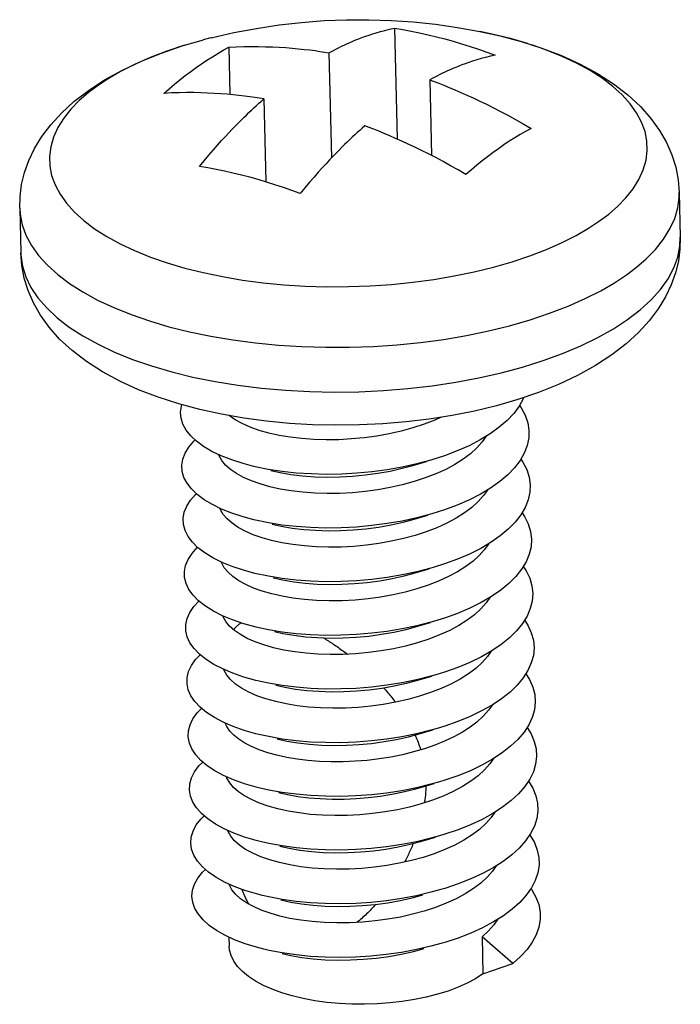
# Model space of a CAD drawing. Header units: millimetres. Extents: x 6 to 414, y 7 to 290.
# Tile 310 of 341: x 123.089 to 123.64, y 209.406 to 210.228. Entities that reach past the tile are written whole.
import ezdxf

# ---------------------------------------------------------------- set-up
doc = ezdxf.new("R2010")
doc.units = ezdxf.units.MM
doc.header["$LTSCALE"] = 23.1
doc.layers.get('0').update_dxf_attribs({"linetype": 'CONTINUOUS'})
for name, color, linetype in [('03_ALL_AXES', 7, 'CONTINUOUS'), ('09_ALL_ROUNDS', 7, 'CONTINUOUS'), ('20_ALL_FEATURES', 7, 'CONTINUOUS')]:
    doc.layers.add(name, color=color, linetype=linetype)

msp = doc.modelspace()

# ---------------------------------------------------------------- linework, layer by layer
at = {"color": 40, "linetype": 'Continuous'}
msp.add_line((123.26366, 209.54924), (123.26342, 209.55115), dxfattribs=at)
for points in [[(123.26756, 209.71877), (123.26793, 209.71924), (123.26832, 209.7197), (123.26872, 209.72015), (123.26912, 209.72059), (123.26954, 209.72102), (123.26997, 209.72144), (123.2704, 209.72185), (123.27084, 209.72225), (123.2713, 209.72263), (123.27176, 209.72301), (123.27218, 209.72334), (123.2726, 209.72366), (123.27304, 209.72397), (123.27348, 209.72427), (123.27393, 209.72456)], [(123.3426, 209.71198), (123.34363, 209.71136), (123.34466, 209.71073), (123.34568, 209.7101), (123.3467, 209.70946), (123.34771, 209.70881), (123.34873, 209.70816), (123.34974, 209.7075), (123.35074, 209.70683), (123.35175, 209.70616), (123.35275, 209.70548), (123.35385, 209.70472), (123.35496, 209.70395), (123.35605, 209.70317), (123.35715, 209.70239), (123.35824, 209.70159), (123.35933, 209.70079), (123.36041, 209.69998), (123.36149, 209.69917), (123.36256, 209.69835)], [(123.39271, 209.67034), (123.3936, 209.66933), (123.39447, 209.66832), (123.39534, 209.66732), (123.39619, 209.66631), (123.39703, 209.66531), (123.39786, 209.66431), (123.39867, 209.66331), (123.39948, 209.66231), (123.40027, 209.66131), (123.40105, 209.66031), (123.40181, 209.65931), (123.40257, 209.65831)], [(123.41894, 209.63103), (123.41938, 209.63003), (123.41982, 209.62903), (123.42024, 209.62801), (123.42066, 209.62699), (123.42107, 209.62596), (123.42146, 209.62493), (123.4218, 209.62403), (123.42212, 209.62313), (123.42244, 209.62223), (123.42276, 209.62132), (123.42306, 209.6204), (123.42336, 209.61948), (123.42365, 209.61855)], [(123.42792, 209.58864), (123.4279, 209.58764), (123.42787, 209.58663), (123.42783, 209.58562), (123.42779, 209.58462), (123.42773, 209.5836), (123.42766, 209.58259), (123.42759, 209.58158), (123.4275, 209.58056), (123.42741, 209.57954), (123.4273, 209.57852), (123.42719, 209.5775), (123.42707, 209.57648), (123.42693, 209.57546), (123.42679, 209.57443)], [(123.41735, 209.54052), (123.41687, 209.53934), (123.41638, 209.53816), (123.41588, 209.537), (123.41538, 209.53585), (123.41487, 209.53471), (123.41436, 209.53358), (123.41385, 209.53246), (123.41333, 209.53136), (123.41281, 209.53027), (123.41228, 209.52918), (123.41175, 209.52811), (123.41122, 209.52705), (123.41069, 209.526), (123.41015, 209.52497)], [(123.28029, 209.48995), (123.27983, 209.49082), (123.27938, 209.4917), (123.27894, 209.49259), (123.2785, 209.49348), (123.27807, 209.49439), (123.27764, 209.4953), (123.27722, 209.49622), (123.27681, 209.49715), (123.2764, 209.49808), (123.276, 209.49903), (123.27567, 209.49984), (123.27534, 209.50065), (123.27501, 209.50147), (123.27468, 209.5023)], [(123.38614, 209.48979), (123.3852, 209.48874), (123.38425, 209.4877), (123.3833, 209.48668), (123.38234, 209.48566), (123.38138, 209.48467), (123.38041, 209.48369), (123.37944, 209.48272), (123.37846, 209.48176), (123.37747, 209.48083), (123.37649, 209.4799), (123.37549, 209.47899), (123.3745, 209.4781), (123.37349, 209.47722), (123.37249, 209.47635), (123.37147, 209.47551), (123.37046, 209.47467)]]:
    msp.add_lwpolyline(points, dxfattribs=at)
at = {"layer": '03_ALL_AXES', "color": 7, "linetype": 'Continuous'}
for p, q in [((123.63917, 210.08332), (123.64005, 210.04607)), ((123.08932, 210.07029), (123.0902, 210.03305)), ((123.26376, 209.46245), (123.26394, 209.45495))]:
    msp.add_line(p, q, dxfattribs=at)
msp.add_lwpolyline([(123.24888, 210.21236), (123.26787, 210.21671), (123.2867, 210.22028), (123.30555, 210.22313), (123.32432, 210.22527), (123.34305, 210.2267), (123.36172, 210.22744), (123.38033, 210.22751), (123.39891, 210.2269), (123.41741, 210.22562), (123.43592, 210.22366), (123.45442, 210.22103), (123.47306, 210.21767)], dxfattribs=at)
at = {"layer": '09_ALL_ROUNDS', "color": 7, "linetype": 'Continuous'}
for p, q in [((123.24878, 210.21233), (123.24226, 210.21065)), ((123.24888, 210.21236), (123.24878, 210.21233)), ((123.51277, 210.20755), (123.49973, 210.21141)), ((123.15387, 210.17212), (123.14629, 210.16639)), ((123.21607, 209.93384), (123.23375, 209.92951)), ((123.52179, 209.91666), (123.50451, 209.91076)), ((123.50451, 209.91076), (123.4867, 209.9056)), ((123.4867, 209.9056), (123.46841, 209.90118))]:
    msp.add_line(p, q, dxfattribs=at)
for points in [[(123.1463, 210.16831), (123.16011, 210.17731), (123.17498, 210.18552), (123.19087, 210.193), (123.20758, 210.19971), (123.22486, 210.20561), (123.24267, 210.21076)], [(123.47304, 210.21767), (123.48991, 210.21395), (123.50751, 210.20925), (123.52455, 210.20377), (123.5409, 210.19751), (123.5565, 210.19041), (123.57107, 210.18255), (123.58447, 210.17393), (123.59643, 210.16472), (123.60677, 210.15514), (123.61554, 210.14524), (123.62275, 210.13524), (123.62855, 210.12509), (123.63304, 210.11481), (123.63628, 210.10442), (123.63832, 210.09388), (123.63917, 210.08332)], [(123.49973, 210.21141), (123.48428, 210.21527), (123.47306, 210.21767)], [(123.22681, 210.2062), (123.21205, 210.20127), (123.19814, 210.19591), (123.18516, 210.19017), (123.17338, 210.18419), (123.16299, 210.17817), (123.15387, 210.17212)], [(123.57277, 210.05971), (123.58035, 210.06544), (123.58767, 210.07181), (123.5946, 210.07892), (123.60066, 210.08651), (123.60553, 210.09431), (123.60917, 210.10228), (123.6115, 210.1103), (123.61252, 210.11835), (123.61225, 210.12636), (123.61067, 210.13431), (123.60781, 210.14217), (123.60366, 210.1499), (123.59827, 210.15745), (123.59165, 210.16478), (123.58384, 210.17185), (123.57487, 210.17863), (123.56479, 210.1851), (123.55364, 210.19121), (123.54149, 210.19693), (123.52841, 210.20222), (123.51617, 210.20646)], [(123.08932, 210.07029), (123.0896, 210.08017), (123.09094, 210.09013), (123.09335, 210.10008), (123.09689, 210.11004), (123.10164, 210.12002), (123.10767, 210.12997), (123.11515, 210.13992), (123.12407, 210.14969), (123.13442, 210.15916), (123.1463, 210.16831)], [(123.14629, 210.16639), (123.13896, 210.16002), (123.13203, 210.15291), (123.12598, 210.14532), (123.1211, 210.13752), (123.11747, 210.12955), (123.11514, 210.12153), (123.11411, 210.11348), (123.11439, 210.10547), (123.11596, 210.09752), (123.11883, 210.08966), (123.12297, 210.08193), (123.12837, 210.07438), (123.13499, 210.06705), (123.1428, 210.05998), (123.15176, 210.0532), (123.16184, 210.04673), (123.17299, 210.04062), (123.18514, 210.0349), (123.19823, 210.02961), (123.21217, 210.02478), (123.2269, 210.02042), (123.24236, 210.01656), (123.25845, 210.01322), (123.27508, 210.01042), (123.29218, 210.00817), (123.30965, 210.00649), (123.3274, 210.00538), (123.34534, 210.00486), (123.36338, 210.00491), (123.38141, 210.00554), (123.39935, 210.00676), (123.4171, 210.00854), (123.43457, 210.01089), (123.45166, 210.01379), (123.46829, 210.01723), (123.48437, 210.02118), (123.49982, 210.02563), (123.51459, 210.03056), (123.52849, 210.03592), (123.54147, 210.04166), (123.55326, 210.04764), (123.56364, 210.05366), (123.57277, 210.05971)], [(123.59527, 210.01481), (123.60363, 210.02113), (123.61171, 210.02815), (123.61935, 210.03599), (123.62603, 210.04437), (123.63141, 210.05297), (123.63542, 210.06176), (123.63799, 210.07061), (123.63912, 210.07949), (123.63917, 210.08332)], [(123.08932, 210.07029), (123.08967, 210.06528), (123.09141, 210.05652), (123.09457, 210.04784), (123.09914, 210.03932), (123.10509, 210.03099), (123.11239, 210.02291), (123.12101, 210.01511), (123.13089, 210.00762), (123.14202, 210.00049), (123.15431, 209.99375), (123.16771, 209.98745), (123.18215, 209.98161), (123.19752, 209.97628), (123.21377, 209.97147), (123.23082, 209.96721)], [(123.64005, 210.04607), (123.63977, 210.0362), (123.63843, 210.02623), (123.63602, 210.01628), (123.63248, 210.00632), (123.62773, 209.99635), (123.6217, 209.9864), (123.61422, 209.97644), (123.6053, 209.96667), (123.59495, 209.95721), (123.58307, 209.94805)], [(123.59615, 209.97757), (123.60665, 209.98564), (123.61579, 209.99402), (123.62353, 210.00265), (123.62982, 210.01148), (123.63464, 210.02048), (123.63795, 210.02958), (123.63973, 210.03873), (123.64005, 210.04607)], [(123.0902, 210.03305), (123.09028, 210.03123), (123.09157, 210.02211), (123.09439, 210.0131), (123.09872, 210.00423), (123.10455, 209.99556), (123.11183, 209.98713), (123.12053, 209.979), (123.13059, 209.97121), (123.14197, 209.9638), (123.1546, 209.95681), (123.1684, 209.95029), (123.1833, 209.94426), (123.19922, 209.93877), (123.21607, 209.93384)], [(123.23946, 209.90241), (123.22186, 209.90712), (123.20482, 209.9126), (123.18847, 209.91886), (123.17287, 209.92595), (123.1583, 209.93382), (123.1449, 209.94244), (123.13294, 209.95164), (123.1226, 209.96123), (123.11383, 209.97112), (123.10662, 209.98112), (123.10082, 209.99128), (123.09633, 210.00155), (123.09309, 210.01195), (123.09105, 210.02249), (123.0902, 210.03305)], [(123.48003, 209.96795), (123.49777, 209.97231), (123.51481, 209.97721), (123.5311, 209.98266), (123.54643, 209.98856), (123.56075, 209.9949), (123.57375, 210.00149), (123.58521, 210.00814), (123.59527, 210.01481)], [(123.5086, 209.93784), (123.52573, 209.94323), (123.54195, 209.94916), (123.55719, 209.9556), (123.57135, 209.9625), (123.58437, 209.96984), (123.59615, 209.97757)], [(123.23082, 209.96721), (123.24857, 209.96353), (123.26692, 209.96044), (123.28577, 209.95796), (123.30505, 209.95611), (123.32463, 209.95489), (123.34442, 209.9543), (123.36431, 209.95436), (123.3842, 209.95506), (123.40399, 209.9564), (123.42357, 209.95837), (123.44284, 209.96096), (123.46169, 209.96416), (123.48003, 209.96795)], [(123.58307, 209.94805), (123.56926, 209.93906), (123.55439, 209.93084), (123.5385, 209.92336), (123.52179, 209.91666)], [(123.47204, 209.92879), (123.49067, 209.93301), (123.5086, 209.93784)], [(123.23375, 209.92951), (123.25217, 209.92578), (123.27122, 209.9227), (123.29079, 209.92027), (123.31078, 209.9185), (123.33107, 209.91741), (123.35155, 209.91701), (123.37211, 209.91729), (123.39263, 209.91825), (123.413, 209.9199), (123.4331, 209.92221), (123.45282, 209.92518), (123.47204, 209.92879)], [(123.27608, 209.89521), (123.25756, 209.89845), (123.23946, 209.90241)], [(123.46841, 209.90118), (123.44973, 209.89746), (123.43073, 209.89444), (123.41147, 209.89212), (123.39205, 209.89049), (123.37252, 209.88955), (123.35297, 209.8893), (123.33348, 209.88973), (123.31411, 209.89086), (123.29496, 209.89268), (123.27608, 209.89521)]]:
    msp.add_lwpolyline(points, dxfattribs=at)
at = {"layer": '20_ALL_FEATURES', "color": 7, "linetype": 'Continuous'}
for p, q in [((123.40177, 210.2204), (123.40396, 210.12799)), ((123.26356, 210.2045), (123.26449, 210.16513)), ((123.34714, 210.19995), (123.34922, 210.11225)), ((123.43115, 210.1774), (123.43265, 210.1143)), ((123.29294, 210.1615), (123.29458, 210.09224)), ((123.50952, 209.91247), (123.50914, 209.91143)), ((123.26886, 209.89391), (123.26391, 209.89734)), ((123.41703, 209.85581), (123.42855, 209.8592)), ((123.41809, 209.81105), (123.42961, 209.81444)), ((123.41915, 209.76629), (123.43067, 209.76968)), ((123.28654, 209.72098), (123.27604, 209.72385)), ((123.42021, 209.72153), (123.43174, 209.72492)), ((123.2876, 209.67622), (123.28618, 209.67657)), ((123.42127, 209.67677), (123.4328, 209.68016)), ((123.42233, 209.63201), (123.43386, 209.6354)), ((123.27693, 209.62433), (123.272, 209.62748)), ((123.28866, 209.63146), (123.28631, 209.63205)), ((123.42339, 209.58724), (123.43492, 209.59064)), ((123.42445, 209.54248), (123.43598, 209.54588)), ((123.47479, 209.46276), (123.47552, 209.43175)), ((123.50036, 209.44049), (123.47479, 209.46276)), ((123.47552, 209.43175), (123.50036, 209.44049))]:
    msp.add_line(p, q, dxfattribs=at)
for points in [[(123.34714, 210.19995), (123.34926, 210.20109), (123.35137, 210.20219), (123.35347, 210.20327), (123.35556, 210.20432), (123.35766, 210.20533), (123.35977, 210.20633), (123.36192, 210.20732), (123.36412, 210.20831), (123.36641, 210.2093), (123.3688, 210.2103), (123.37132, 210.21132), (123.37397, 210.21235), (123.3768, 210.21339), (123.37979, 210.21444), (123.38298, 210.2155), (123.38638, 210.21656), (123.39, 210.2176), (123.3938, 210.21861), (123.39772, 210.21954), (123.40177, 210.2204)], [(123.40177, 210.2204), (123.40874, 210.21923), (123.41572, 210.21792), (123.42272, 210.21649), (123.42972, 210.21493), (123.43672, 210.21324), (123.44373, 210.21142), (123.45074, 210.20948), (123.45775, 210.2074), (123.46476, 210.20521), (123.47177, 210.20288), (123.47878, 210.20043), (123.48578, 210.19786)], [(123.23641, 210.18757), (123.24093, 210.19072), (123.24546, 210.19373), (123.24999, 210.19662), (123.25451, 210.19938), (123.25904, 210.20201), (123.26356, 210.2045)], [(123.26356, 210.2045), (123.26991, 210.20482), (123.27616, 210.20503), (123.28234, 210.20513), (123.2884, 210.20512), (123.2943, 210.20501), (123.30005, 210.20481), (123.30566, 210.20454), (123.31111, 210.20419), (123.31642, 210.20378), (123.32153, 210.20331), (123.32644, 210.20279), (123.33111, 210.20225), (123.33551, 210.20168), (123.33964, 210.20111), (123.34352, 210.20053), (123.34714, 210.19995)], [(123.48578, 210.19786), (123.48169, 210.19698), (123.47774, 210.19605), (123.47392, 210.19504), (123.47029, 210.19399), (123.4669, 210.19293), (123.46371, 210.19187), (123.46073, 210.19082), (123.45792, 210.18978), (123.45528, 210.18876), (123.45278, 210.18775), (123.45041, 210.18675), (123.44813, 210.18577), (123.44594, 210.18479), (123.4438, 210.1838), (123.44169, 210.1828), (123.4396, 210.18179), (123.4375, 210.18074), (123.4354, 210.17966), (123.43328, 210.17855), (123.43115, 210.1774)], [(123.20936, 210.16606), (123.21385, 210.16996), (123.21835, 210.17373), (123.22285, 210.17738), (123.22737, 210.1809), (123.23188, 210.1843), (123.23641, 210.18757)], [(123.43115, 210.1774), (123.43485, 210.17602), (123.43879, 210.17449), (123.44297, 210.17283), (123.44741, 210.17102), (123.45211, 210.16905), (123.45703, 210.16693), (123.46215, 210.16466), (123.46745, 210.16224), (123.47288, 210.15968), (123.47847, 210.15697), (123.48421, 210.1541), (123.49014, 210.15105), (123.49628, 210.14779), (123.50259, 210.14433), (123.50902, 210.1407), (123.51559, 210.13688)], [(123.29294, 210.1615), (123.28927, 210.16209), (123.28535, 210.16268), (123.28119, 210.16325), (123.27679, 210.16382), (123.27212, 210.16436), (123.26723, 210.16488), (123.26215, 210.16534), (123.25691, 210.16575), (123.25153, 210.16609), (123.246, 210.16637), (123.24032, 210.16656), (123.23446, 210.16667), (123.2284, 210.16668), (123.22217, 210.16659), (123.21583, 210.16638), (123.20936, 210.16606)], [(123.23917, 210.10508), (123.24317, 210.10994), (123.24703, 210.11454), (123.25077, 210.11889), (123.25433, 210.12294), (123.25766, 210.12666), (123.26079, 210.13007), (123.26372, 210.13322), (123.26648, 210.13613), (123.26909, 210.13882), (123.27155, 210.14134), (123.27389, 210.14369), (123.27614, 210.14591), (123.27831, 210.14802), (123.28042, 210.15005), (123.2825, 210.15203), (123.28457, 210.15396), (123.28665, 210.15587), (123.28873, 210.15777), (123.29083, 210.15964), (123.29294, 210.1615)], [(123.37695, 210.13896), (123.37485, 210.13711), (123.37276, 210.13524), (123.37068, 210.13335), (123.36861, 210.13144), (123.36654, 210.12951), (123.36445, 210.12753), (123.36233, 210.12549), (123.36015, 210.12336), (123.35789, 210.12113), (123.35553, 210.11876), (123.35305, 210.11623), (123.35043, 210.11352), (123.34766, 210.1106), (123.34471, 210.10743), (123.34157, 210.10401), (123.33824, 210.10029), (123.33469, 210.09625), (123.33097, 210.09192), (123.32714, 210.08735), (123.32318, 210.08253)], [(123.4362, 210.11247), (123.43023, 210.11555), (123.42442, 210.11846), (123.41875, 210.1212), (123.41324, 210.1238), (123.40789, 210.12624), (123.40273, 210.12853), (123.39779, 210.13066), (123.39308, 210.13263), (123.38865, 210.13443), (123.38449, 210.13608), (123.38059, 210.13759), (123.37695, 210.13896)], [(123.51559, 210.13688), (123.51107, 210.13438), (123.50654, 210.13175), (123.50202, 210.12899), (123.49749, 210.1261), (123.49296, 210.12309), (123.48844, 210.11994)], [(123.48844, 210.11994), (123.48391, 210.11667), (123.4794, 210.11327), (123.47488, 210.10975), (123.47038, 210.1061), (123.46588, 210.10233), (123.46139, 210.09843)], [(123.46139, 210.09843), (123.45495, 210.10218), (123.4486, 210.10577), (123.44234, 210.10921), (123.4362, 210.11247)], [(123.29514, 210.09208), (123.28812, 210.09415), (123.28111, 210.09609), (123.27411, 210.09791), (123.2671, 210.0996), (123.26011, 210.10116), (123.25312, 210.1026), (123.24614, 210.1039), (123.23917, 210.10508)], [(123.32318, 210.08253), (123.31617, 210.08511), (123.30917, 210.08756), (123.30215, 210.08988), (123.29514, 210.09208)], [(123.23677, 209.87594), (123.23191, 209.8805), (123.22811, 209.88526), (123.22542, 209.89017), (123.22385, 209.89518), (123.22341, 209.90026), (123.22411, 209.90535), (123.2245, 209.90641)], [(123.50914, 209.91143), (123.50572, 209.90522), (123.50122, 209.89915), (123.49567, 209.89326), (123.48912, 209.88759)], [(123.50601, 209.90576), (123.50747, 209.90375), (123.5107, 209.89764), (123.51281, 209.89141), (123.51379, 209.88509), (123.51364, 209.87874), (123.51235, 209.87239), (123.50994, 209.8661)], [(123.44074, 209.89603), (123.43529, 209.89355), (123.42648, 209.89013), (123.41717, 209.88708), (123.4074, 209.8844), (123.39731, 209.88212), (123.38702, 209.88027), (123.37658, 209.87885), (123.36605, 209.87785), (123.35549, 209.87728), (123.34493, 209.87714), (123.33454, 209.87745), (123.32444, 209.87818), (123.31475, 209.87933), (123.30561, 209.88087), (123.297, 209.88278), (123.28889, 209.88507), (123.28145, 209.88772), (123.27474, 209.89068), (123.26886, 209.89391)], [(123.48912, 209.88759), (123.48162, 209.88218), (123.47322, 209.87707), (123.464, 209.87229), (123.45403, 209.86787), (123.44338, 209.86385), (123.43198, 209.86021)], [(123.23734, 209.83158), (123.23258, 209.83617), (123.22888, 209.84094), (123.22629, 209.84586), (123.22482, 209.85088), (123.22449, 209.85596), (123.22529, 209.86105), (123.22723, 209.86611), (123.23028, 209.87109), (123.23442, 209.87596), (123.23561, 209.87702)], [(123.28336, 209.85527), (123.27552, 209.85734), (123.26604, 209.86037), (123.25736, 209.86379), (123.24954, 209.86754), (123.24266, 209.8716), (123.23677, 209.87594)], [(123.47817, 209.88008), (123.475, 209.87546), (123.47055, 209.87044), (123.46524, 209.86561)], [(123.27011, 209.84903), (123.26513, 209.85246), (123.26103, 209.85609), (123.25787, 209.85987), (123.25565, 209.86378), (123.25535, 209.86475)], [(123.46524, 209.86561), (123.4591, 209.86098), (123.45218, 209.85661)], [(123.50994, 209.8661), (123.50642, 209.85991), (123.50182, 209.85385), (123.49617, 209.84798), (123.48953, 209.84233)], [(123.45218, 209.85661), (123.44454, 209.85252), (123.43625, 209.84875), (123.42741, 209.84533), (123.41806, 209.84227), (123.40827, 209.83959), (123.39814, 209.83732), (123.3878, 209.83547), (123.37729, 209.83405), (123.36667, 209.83305), (123.35606, 209.8325), (123.34561, 209.83238), (123.33536, 209.8327), (123.32535, 209.83344), (123.31571, 209.83459), (123.30657, 209.83613), (123.29796, 209.83805), (123.2899, 209.84033), (123.28252, 209.84295), (123.27592, 209.84586), (123.27011, 209.84903)], [(123.43198, 209.86021), (123.4204, 209.8571), (123.40825, 209.85441), (123.39578, 209.8522), (123.38309, 209.85049), (123.37029, 209.84927), (123.35747, 209.84856), (123.34473, 209.84836), (123.33218, 209.84867), (123.31991, 209.84946), (123.30801, 209.85075), (123.29659, 209.8525), (123.28573, 209.8547), (123.28336, 209.85527)], [(123.50705, 209.86102), (123.50887, 209.85844), (123.512, 209.85232), (123.51401, 209.84608), (123.51489, 209.83975), (123.51463, 209.8334), (123.51324, 209.82706), (123.51072, 209.82077)], [(123.29862, 209.85155), (123.30635, 209.84986), (123.31549, 209.84832), (123.32518, 209.84717), (123.33527, 209.84643), (123.34566, 209.84613), (123.35622, 209.84627), (123.36678, 209.84684), (123.37731, 209.84784), (123.38776, 209.84926), (123.39804, 209.85111), (123.40814, 209.85339), (123.41703, 209.85581)], [(123.48953, 209.84233), (123.48195, 209.83694), (123.47348, 209.83186), (123.46419, 209.82711), (123.45415, 209.82273), (123.44344, 209.81875), (123.43304, 209.81545)], [(123.23793, 209.78723), (123.23326, 209.79183), (123.22966, 209.79662), (123.22717, 209.80155), (123.22581, 209.80658), (123.22558, 209.81166), (123.22648, 209.81675), (123.22852, 209.82181), (123.23167, 209.82678), (123.23591, 209.83163), (123.23663, 209.83226)], [(123.4792, 209.83529), (123.47609, 209.83074), (123.47162, 209.82568), (123.4663, 209.82084)], [(123.28442, 209.8105), (123.27569, 209.81284), (123.26627, 209.81591), (123.25767, 209.81935), (123.24994, 209.82314), (123.24315, 209.82722), (123.23734, 209.83158)], [(123.27141, 209.80412), (123.26635, 209.80757), (123.26219, 209.81122), (123.25901, 209.815), (123.25676, 209.81891), (123.25643, 209.81996)], [(123.4663, 209.82084), (123.46016, 209.81622), (123.45322, 209.81184)], [(123.51072, 209.82077), (123.5071, 209.81459), (123.50241, 209.80855), (123.49667, 209.80269), (123.48994, 209.79707)], [(123.50809, 209.81628), (123.51026, 209.81313), (123.51329, 209.80699), (123.5152, 209.80074), (123.51597, 209.79442), (123.51561, 209.78806), (123.51412, 209.78172), (123.5115, 209.77545)], [(123.45322, 209.81184), (123.44551, 209.80771), (123.43714, 209.80391), (123.42824, 209.80048), (123.41888, 209.79743), (123.40917, 209.79479), (123.39914, 209.79255), (123.38885, 209.79071), (123.37838, 209.78929), (123.3678, 209.7883), (123.35723, 209.78774), (123.34682, 209.78762), (123.33661, 209.78793), (123.32663, 209.78865), (123.31702, 209.78979), (123.3079, 209.79132), (123.29932, 209.79321), (123.29134, 209.79545), (123.284, 209.79803), (123.27732, 209.80093), (123.27141, 209.80412)], [(123.43304, 209.81545), (123.42037, 209.81208), (123.40818, 209.80943), (123.39569, 209.80726), (123.38299, 209.80559), (123.37018, 209.80443), (123.35736, 209.80376), (123.34464, 209.80361), (123.33211, 209.80396), (123.31987, 209.8048), (123.30801, 209.80613), (123.29664, 209.80792), (123.28584, 209.81017), (123.28442, 209.8105)], [(123.29968, 209.80679), (123.3073, 209.80512), (123.31644, 209.80358), (123.32608, 209.80242), (123.3361, 209.80169), (123.34635, 209.80137), (123.3568, 209.80149), (123.3674, 209.80204), (123.37802, 209.80304), (123.38853, 209.80446), (123.39887, 209.80631), (123.409, 209.80858), (123.41809, 209.81105)], [(123.48994, 209.79707), (123.48227, 209.79171), (123.47373, 209.78665), (123.46436, 209.78194), (123.45426, 209.77759), (123.4435, 209.77365), (123.4341, 209.77068)], [(123.24414, 209.73848), (123.23852, 209.74288), (123.23394, 209.7475), (123.23045, 209.7523), (123.22806, 209.75724), (123.2268, 209.76228), (123.22667, 209.76736), (123.22768, 209.77245), (123.22982, 209.7775), (123.23307, 209.78247), (123.23741, 209.7873), (123.23765, 209.7875)], [(123.28548, 209.76574), (123.27586, 209.76834), (123.26652, 209.77145), (123.25799, 209.77492), (123.25034, 209.77874), (123.24364, 209.78285), (123.23793, 209.78723)], [(123.48029, 209.79054), (123.48012, 209.7902), (123.47665, 209.78535), (123.47239, 209.78063), (123.46736, 209.77608)], [(123.27198, 209.75967), (123.26705, 209.76309), (123.263, 209.76672), (123.25989, 209.77049), (123.25771, 209.77439), (123.25747, 209.77518)], [(123.46736, 209.77608), (123.46125, 209.77148), (123.45438, 209.76714)], [(123.5115, 209.77545), (123.50778, 209.76927), (123.50299, 209.76325), (123.49716, 209.75741), (123.49034, 209.75181)], [(123.45438, 209.76714), (123.44682, 209.76308), (123.4386, 209.75932), (123.42977, 209.75589), (123.42043, 209.75282), (123.41067, 209.75014), (123.40057, 209.74786), (123.39024, 209.746), (123.37971, 209.74456), (123.36893, 209.74354), (123.35811, 209.74298), (123.34737, 209.74287), (123.33687, 209.74321), (123.32676, 209.74398), (123.3171, 209.74517), (123.30803, 209.74674), (123.29951, 209.74867), (123.29154, 209.75096), (123.28424, 209.75359), (123.27772, 209.75649), (123.27198, 209.75967)], [(123.4341, 209.77068), (123.43216, 209.77013), (123.42034, 209.76705), (123.40812, 209.76445), (123.39561, 209.76233), (123.38289, 209.76071), (123.37008, 209.75958), (123.35726, 209.75897), (123.34455, 209.75886), (123.33204, 209.75925), (123.31983, 209.76014), (123.30802, 209.76151), (123.29669, 209.76335), (123.28548, 209.76574)], [(123.30074, 209.76203), (123.30863, 209.76031), (123.31775, 209.75878), (123.32736, 209.75764), (123.33735, 209.75692), (123.34756, 209.75661), (123.35797, 209.75673), (123.36853, 209.75729), (123.37911, 209.75828), (123.38959, 209.7597), (123.39988, 209.76154), (123.4099, 209.76378), (123.41915, 209.76629)], [(123.50915, 209.77154), (123.51164, 209.76782), (123.51457, 209.76167), (123.51637, 209.75541), (123.51705, 209.74908), (123.51658, 209.74272), (123.51499, 209.73639), (123.51227, 209.73012)], [(123.49034, 209.75181), (123.48259, 209.74647), (123.47397, 209.74145), (123.46454, 209.73676), (123.45437, 209.73245), (123.44355, 209.72855), (123.43516, 209.72592)], [(123.24464, 209.69411), (123.23912, 209.69853), (123.23464, 209.70317), (123.23125, 209.70799), (123.22896, 209.71294), (123.2278, 209.71798), (123.22778, 209.72307), (123.22889, 209.72815), (123.23113, 209.7332), (123.23448, 209.73815), (123.2387, 209.74274)], [(123.48129, 209.74572), (123.47817, 209.74116), (123.47373, 209.73615), (123.46842, 209.73132)], [(123.27604, 209.72385), (123.26677, 209.72699), (123.25832, 209.7305), (123.25075, 209.73434), (123.24414, 209.73848)], [(123.27329, 209.71475), (123.26833, 209.71816), (123.26424, 209.72178), (123.26108, 209.72555), (123.25886, 209.72944), (123.25855, 209.7304)], [(123.43516, 209.72592), (123.43217, 209.72507), (123.4203, 209.72204), (123.40805, 209.71948), (123.39552, 209.7174), (123.38279, 209.71582), (123.36997, 209.71475), (123.35716, 209.71418), (123.34447, 209.71411), (123.33198, 209.71455), (123.3198, 209.71549), (123.30803, 209.7169), (123.29675, 209.71878), (123.28654, 209.72098)], [(123.46842, 209.73132), (123.46235, 209.72675), (123.45547, 209.72239)], [(123.51227, 209.73012), (123.50845, 209.72396), (123.50356, 209.71795), (123.49764, 209.71213), (123.49074, 209.70655)], [(123.51021, 209.7268), (123.51302, 209.7225), (123.51584, 209.71634), (123.51754, 209.71008), (123.51811, 209.70374), (123.51754, 209.69739), (123.51584, 209.69106), (123.51302, 209.68479)], [(123.45547, 209.72239), (123.4478, 209.71828), (123.43943, 209.71446), (123.43042, 209.71099), (123.42091, 209.70789), (123.41104, 209.70521), (123.40088, 209.70295), (123.39055, 209.70112), (123.38006, 209.69972), (123.36939, 209.69874), (123.35874, 209.6982), (123.34824, 209.69811), (123.33799, 209.69844), (123.32809, 209.6992), (123.31858, 209.70035), (123.30951, 209.70189), (123.30096, 209.70381), (123.29296, 209.70609), (123.28563, 209.7087), (123.27907, 209.71159), (123.27329, 209.71475)], [(123.3018, 209.71727), (123.30876, 209.71573), (123.31784, 209.71416), (123.32749, 209.71297), (123.33761, 209.7122), (123.34811, 209.71186), (123.35884, 209.71197), (123.36967, 209.71253), (123.38044, 209.71355), (123.39098, 209.71499), (123.4013, 209.71685), (123.4114, 209.71913), (123.42021, 209.72153)], [(123.49074, 209.70655), (123.4829, 209.70124), (123.4742, 209.69625), (123.4647, 209.6916), (123.45447, 209.68732), (123.4436, 209.68345), (123.43622, 209.68116)], [(123.48232, 209.70091), (123.4792, 209.69637), (123.47475, 209.69135), (123.46949, 209.68656)], [(123.24516, 209.64974), (123.23973, 209.65418), (123.23535, 209.65884), (123.23205, 209.66367), (123.22987, 209.66863), (123.22881, 209.67368), (123.22889, 209.67877), (123.23011, 209.68385), (123.23245, 209.68889), (123.2359, 209.69384), (123.23981, 209.69798)], [(123.28618, 209.67657), (123.27623, 209.67936), (123.26703, 209.68253), (123.25865, 209.68607), (123.25117, 209.68994), (123.24464, 209.69411)], [(123.27431, 209.67002), (123.26925, 209.67351), (123.26514, 209.67719), (123.26201, 209.68097), (123.25984, 209.68487), (123.25959, 209.68567)], [(123.46949, 209.68656), (123.46337, 209.68196), (123.45648, 209.6776)], [(123.51302, 209.68479), (123.50911, 209.67864), (123.50412, 209.67265), (123.49811, 209.66685), (123.49112, 209.6613)], [(123.45648, 209.6776), (123.44888, 209.67353), (123.44064, 209.66977), (123.43184, 209.66635), (123.42254, 209.6633), (123.4128, 209.66062), (123.40272, 209.65834), (123.39243, 209.65649), (123.38199, 209.65506), (123.37145, 209.65405), (123.36092, 209.65348), (123.35048, 209.65334), (123.34022, 209.65362), (123.3302, 209.65434), (123.32054, 209.65546), (123.31141, 209.65697), (123.30276, 209.65886), (123.2946, 209.66115), (123.28708, 209.66378), (123.28028, 209.66676), (123.27431, 209.67002)], [(123.43622, 209.68116), (123.43217, 209.68001), (123.42026, 209.67703), (123.40798, 209.67451), (123.39543, 209.67248), (123.38269, 209.67094), (123.36986, 209.66991), (123.35706, 209.66939), (123.34438, 209.66937), (123.33192, 209.66986), (123.31977, 209.67083), (123.30804, 209.67229), (123.29682, 209.67421), (123.2876, 209.67622)], [(123.30287, 209.67251), (123.31025, 209.67088), (123.31932, 209.66934), (123.32882, 209.66819), (123.33872, 209.66743), (123.34898, 209.6671), (123.35947, 209.66719), (123.37013, 209.66773), (123.38079, 209.66871), (123.39128, 209.67011), (123.40161, 209.67194), (123.41177, 209.6742), (123.42127, 209.67677)], [(123.51128, 209.68206), (123.51438, 209.67719), (123.5171, 209.67102), (123.5187, 209.66474), (123.51917, 209.6584), (123.5185, 209.65205), (123.51669, 209.64572), (123.51377, 209.63947)], [(123.49112, 209.6613), (123.48321, 209.65602), (123.47443, 209.65105), (123.46486, 209.64643), (123.45457, 209.64219), (123.44364, 209.63836), (123.43728, 209.6364)], [(123.24568, 209.60537), (123.24035, 209.60984), (123.23606, 209.61451), (123.23287, 209.61936), (123.23079, 209.62433), (123.22983, 209.62938), (123.23002, 209.63447), (123.23134, 209.63955), (123.23378, 209.64458), (123.23733, 209.64952), (123.24091, 209.65322)], [(123.48337, 209.65612), (123.48027, 209.65162), (123.47584, 209.64662), (123.47055, 209.6418)], [(123.28631, 209.63205), (123.27642, 209.63487), (123.26729, 209.63808), (123.25899, 209.64165), (123.2516, 209.64555), (123.24516, 209.64974)], [(123.272, 209.62748), (123.26784, 209.63083), (123.26448, 209.63435), (123.26196, 209.63798), (123.26063, 209.64094)], [(123.43728, 209.6364), (123.43216, 209.63496), (123.42022, 209.63202), (123.40791, 209.62954), (123.39533, 209.62756), (123.38258, 209.62607), (123.36976, 209.62509), (123.35696, 209.62461), (123.3443, 209.62464), (123.33186, 209.62517), (123.31975, 209.62619), (123.30806, 209.62768), (123.29688, 209.62965), (123.28866, 209.63146)], [(123.47055, 209.6418), (123.46479, 209.63745), (123.45835, 209.63332)], [(123.51377, 209.63947), (123.50976, 209.63333), (123.50468, 209.62735), (123.49858, 209.62158), (123.4915, 209.61604)], [(123.51237, 209.63732), (123.51573, 209.63187), (123.51835, 209.62569), (123.51985, 209.61941), (123.52021, 209.61307), (123.51944, 209.60671), (123.51754, 209.60039), (123.51451, 209.59414)], [(123.45835, 209.63332), (123.45127, 209.62943), (123.4436, 209.62582), (123.43544, 209.62252), (123.42681, 209.61953), (123.41774, 209.61687), (123.40835, 209.61456), (123.39876, 209.61262), (123.38899, 209.61106), (123.37907, 209.60987), (123.36906, 209.60906), (123.35897, 209.60863), (123.34896, 209.60861), (123.33914, 209.60898), (123.32962, 209.60974), (123.32055, 209.61085), (123.31193, 209.61232), (123.30377, 209.61412), (123.29614, 209.61624), (123.28906, 209.61867), (123.28263, 209.62138), (123.27693, 209.62433)], [(123.30393, 209.62775), (123.31214, 209.62596), (123.32128, 209.62445), (123.33093, 209.62333), (123.34096, 209.62261), (123.35122, 209.62233), (123.36165, 209.62247), (123.37218, 209.62304), (123.38272, 209.62405), (123.39317, 209.62548), (123.40346, 209.62733), (123.41353, 209.62961), (123.42233, 209.63201)], [(123.4915, 209.61604), (123.48351, 209.61079), (123.47465, 209.60585), (123.46501, 209.60127), (123.45466, 209.59707), (123.44368, 209.59327), (123.43834, 209.59164)], [(123.48445, 209.61141), (123.48139, 209.60693), (123.47692, 209.60188), (123.47161, 209.59704)], [(123.24622, 209.56101), (123.24097, 209.56549), (123.23679, 209.57019), (123.23369, 209.57504), (123.23171, 209.58003), (123.23086, 209.58508), (123.23115, 209.59017), (123.23257, 209.59525), (123.23512, 209.60028), (123.23877, 209.6052), (123.24199, 209.60846)], [(123.28972, 209.5867), (123.28644, 209.58753), (123.27662, 209.59038), (123.26756, 209.59363), (123.25934, 209.59723), (123.25203, 209.60116), (123.24568, 209.60537)], [(123.2768, 209.58027), (123.27176, 209.58369), (123.26761, 209.58731), (123.2644, 209.59107), (123.26213, 209.59496), (123.26173, 209.59619)], [(123.47161, 209.59704), (123.46547, 209.59242), (123.45852, 209.58803)], [(123.51451, 209.59414), (123.5104, 209.58802), (123.50523, 209.58206), (123.49904, 209.5763), (123.49187, 209.57079)], [(123.45852, 209.58803), (123.45078, 209.5839), (123.44235, 209.58008), (123.43337, 209.57662), (123.42392, 209.57356), (123.41418, 209.57092), (123.40416, 209.56869), (123.39388, 209.56686), (123.38343, 209.56546), (123.37287, 209.56448), (123.36233, 209.56393), (123.35195, 209.56382), (123.34176, 209.56413), (123.3318, 209.56486), (123.32221, 209.56601), (123.31312, 209.56753), (123.30456, 209.56942), (123.29657, 209.57167), (123.28925, 209.57425), (123.28264, 209.57712), (123.2768, 209.58027)], [(123.43834, 209.59164), (123.43216, 209.58991), (123.42018, 209.58701), (123.40784, 209.58458), (123.39524, 209.58264), (123.38248, 209.5812), (123.36965, 209.58026), (123.35686, 209.57983), (123.34422, 209.5799), (123.3318, 209.58048), (123.31973, 209.58154), (123.30808, 209.58308), (123.29696, 209.58509), (123.28972, 209.5867)], [(123.30499, 209.58299), (123.31266, 209.58131), (123.32129, 209.57984), (123.33036, 209.57872), (123.33987, 209.57797), (123.3497, 209.5776), (123.35971, 209.57762), (123.36979, 209.57805), (123.37981, 209.57886), (123.38973, 209.58005), (123.3995, 209.58161), (123.40909, 209.58355), (123.41848, 209.58586), (123.42339, 209.58724)], [(123.51347, 209.59258), (123.51708, 209.58656), (123.5196, 209.58036), (123.52099, 209.57407), (123.52125, 209.56773), (123.52037, 209.56137), (123.51837, 209.55506), (123.51525, 209.54882)], [(123.49187, 209.57079), (123.4838, 209.56557), (123.47487, 209.56066), (123.46516, 209.55611), (123.45475, 209.55194), (123.44371, 209.54819), (123.4394, 209.54688)], [(123.24676, 209.51665), (123.24161, 209.52115), (123.23752, 209.52586), (123.23453, 209.53073), (123.23265, 209.53572), (123.2319, 209.54078), (123.23229, 209.54588), (123.23382, 209.55095), (123.23646, 209.55597), (123.24021, 209.56088), (123.24307, 209.5637)], [(123.26784, 209.54918), (123.2597, 209.55281), (123.25248, 209.55677), (123.24622, 209.56101)], [(123.48555, 209.5667), (123.48244, 209.56216), (123.47799, 209.55713), (123.47267, 209.55228)], [(123.27765, 209.53564), (123.27256, 209.53913), (123.26841, 209.5428), (123.26525, 209.5466), (123.26305, 209.55051), (123.26276, 209.55145)], [(123.29078, 209.54194), (123.28658, 209.54301), (123.27682, 209.5459), (123.26784, 209.54918)], [(123.4394, 209.54688), (123.43214, 209.54487), (123.42013, 209.54201), (123.40776, 209.53963), (123.39515, 209.53773), (123.38237, 209.53633), (123.36955, 209.53544), (123.35677, 209.53505), (123.34414, 209.53517), (123.33175, 209.53579), (123.31971, 209.5369), (123.30811, 209.53849), (123.29703, 209.54053), (123.29078, 209.54194)], [(123.47267, 209.55228), (123.46654, 209.54767), (123.45963, 209.5433)], [(123.51525, 209.54882), (123.51103, 209.54271), (123.50577, 209.53677), (123.49948, 209.53103), (123.49224, 209.52555)], [(123.51452, 209.54777), (123.51489, 209.5473), (123.51841, 209.54124), (123.52083, 209.53503), (123.52212, 209.52874), (123.52228, 209.52239), (123.5213, 209.51604), (123.51919, 209.50973), (123.51597, 209.5035)], [(123.45963, 209.5433), (123.45198, 209.53921), (123.44369, 209.53543), (123.43489, 209.53202), (123.4256, 209.52898), (123.41587, 209.52631), (123.4058, 209.52404), (123.3955, 209.52219), (123.38504, 209.52076), (123.37445, 209.51976), (123.36388, 209.51919), (123.35346, 209.51906), (123.34324, 209.51935), (123.33324, 209.52007), (123.32362, 209.5212), (123.3145, 209.52271), (123.3059, 209.52459), (123.29783, 209.52685), (123.29038, 209.52946), (123.28361, 209.5324), (123.27765, 209.53564)], [(123.30605, 209.53823), (123.31385, 209.53652), (123.32295, 209.53499), (123.33254, 209.53385), (123.34249, 209.53312), (123.35268, 209.53281), (123.36306, 209.53292), (123.3736, 209.53347), (123.38416, 209.53445), (123.39461, 209.53585), (123.40489, 209.53768), (123.41492, 209.53991), (123.42445, 209.54248)], [(123.49224, 209.52555), (123.48408, 209.52035), (123.47508, 209.51547), (123.4653, 209.51096), (123.45483, 209.50682), (123.44374, 209.50311), (123.44046, 209.50212)], [(123.48664, 209.52198), (123.48348, 209.51737), (123.47903, 209.51235), (123.47373, 209.50752)], [(123.26841, 209.4603), (123.26044, 209.46399), (123.25339, 209.468), (123.24731, 209.47228), (123.24225, 209.47681), (123.23826, 209.48154), (123.23537, 209.48642), (123.23359, 209.49142), (123.23295, 209.49649), (123.23344, 209.50158), (123.23507, 209.50665), (123.23782, 209.51166), (123.24167, 209.51656), (123.24414, 209.51894)], [(123.29184, 209.49718), (123.28672, 209.4985), (123.27703, 209.50142), (123.26812, 209.50474), (123.26007, 209.5084), (123.25293, 209.51238), (123.24676, 209.51665)], [(123.47373, 209.50752), (123.46763, 209.50293), (123.46076, 209.49858), (123.45318, 209.49451), (123.44493, 209.49075), (123.43603, 209.48729), (123.4266, 209.4842), (123.41678, 209.48151), (123.40665, 209.47924), (123.39631, 209.47739), (123.38578, 209.47596), (123.37504, 209.47496), (123.36428, 209.47441), (123.35363, 209.47431), (123.34323, 209.47465), (123.33325, 209.47541), (123.32369, 209.47658), (123.31462, 209.47813), (123.30608, 209.48005), (123.29808, 209.48234), (123.29076, 209.48496), (123.28421, 209.48787), (123.27845, 209.49104), (123.2735, 209.49446), (123.26944, 209.49808), (123.2663, 209.50186), (123.26411, 209.50576), (123.26382, 209.50669)], [(123.51597, 209.5035), (123.51166, 209.4974), (123.5063, 209.49147), (123.49992, 209.48576), (123.49259, 209.4803), (123.48435, 209.47513), (123.47528, 209.47029), (123.46544, 209.4658), (123.45491, 209.46171), (123.44377, 209.45803), (123.44152, 209.45736)], [(123.44046, 209.50212), (123.43213, 209.49983), (123.42008, 209.49701), (123.40769, 209.49467), (123.39505, 209.49282), (123.38227, 209.49147), (123.36944, 209.49062), (123.35667, 209.49028), (123.34406, 209.49045), (123.3317, 209.49111), (123.3197, 209.49227), (123.30814, 209.49389), (123.29712, 209.49598), (123.29184, 209.49718)], [(123.30711, 209.49347), (123.31524, 209.4917), (123.32435, 209.49019), (123.33398, 209.48906), (123.34397, 209.48834), (123.3542, 209.48805), (123.36461, 209.48818), (123.37518, 209.48875), (123.38577, 209.48975), (123.39624, 209.49118), (123.40654, 209.49303), (123.41661, 209.4953), (123.42551, 209.49772)], [(123.51558, 209.50295), (123.51631, 209.502), (123.51974, 209.49592), (123.52205, 209.4897), (123.52324, 209.4834), (123.5233, 209.47705), (123.52221, 209.4707), (123.52, 209.4644), (123.51668, 209.45818), (123.51227, 209.45209), (123.50682, 209.44619), (123.50036, 209.44049)], [(123.48771, 209.47724), (123.48453, 209.4726), (123.48009, 209.46759), (123.47479, 209.46276)], [(123.47552, 209.43175), (123.46933, 209.42777), (123.46242, 209.42407), (123.45477, 209.42064), (123.44648, 209.41753), (123.43761, 209.41476), (123.42824, 209.41236), (123.41844, 209.41035), (123.40831, 209.40873), (123.39793, 209.40754), (123.38739, 209.40677), (123.37677, 209.40644), (123.36618, 209.40655), (123.35569, 209.40709), (123.3454, 209.40806), (123.33539, 209.40946), (123.32576, 209.41126), (123.31658, 209.41347), (123.30793, 209.41605), (123.29989, 209.41898), (123.29252, 209.42225), (123.28589, 209.42582), (123.28005, 209.42966), (123.27506, 209.43374), (123.27095, 209.43802), (123.26776, 209.44247), (123.26552, 209.44705), (123.26425, 209.45172), (123.26394, 209.45496)], [(123.2929, 209.45242), (123.28687, 209.45398), (123.27725, 209.45695), (123.26841, 209.4603)], [(123.44152, 209.45736), (123.43211, 209.4548), (123.42003, 209.45202), (123.40761, 209.44972), (123.39495, 209.44792), (123.38216, 209.44661), (123.36934, 209.44581), (123.35658, 209.44552), (123.34398, 209.44573), (123.33165, 209.44644), (123.31969, 209.44763), (123.30817, 209.4493), (123.29721, 209.45143), (123.2929, 209.45242)], [(123.30817, 209.44871), (123.31536, 209.44712), (123.32443, 209.44557), (123.33398, 209.4444), (123.34397, 209.44364), (123.35436, 209.44329), (123.36501, 209.4434), (123.37578, 209.44395), (123.38652, 209.44495), (123.39704, 209.44638), (123.40738, 209.44823), (123.41752, 209.4505), (123.42657, 209.45296)]]:
    msp.add_lwpolyline(points, dxfattribs=at)

doc.saveas('drawing.dxf')
